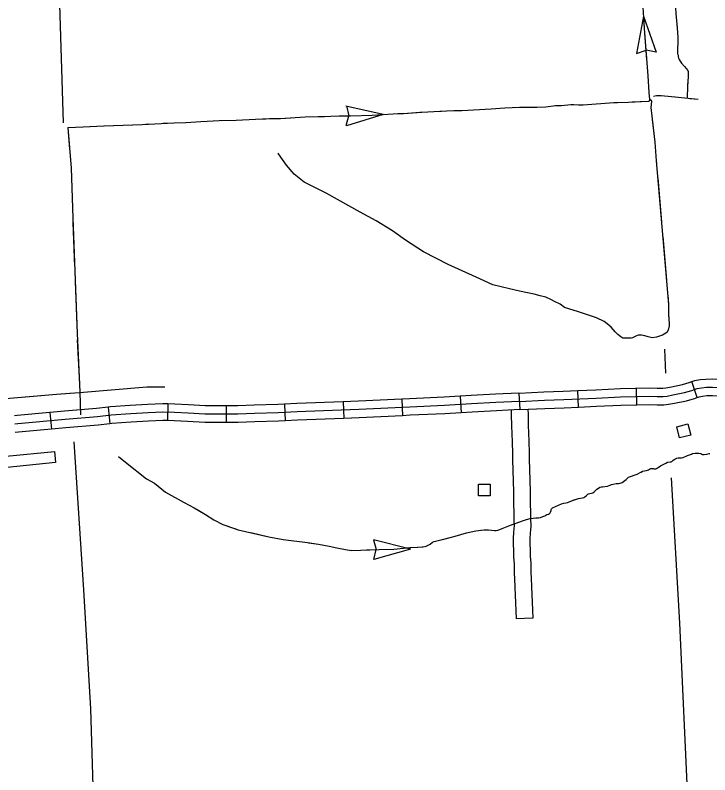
# Model space of a CAD drawing. Extents: x 1084508 to 1142749, y 1057638 to 1093403.
# Drawn here: x 1134152 to 1136113, y 1073592 to 1075738 of the extents above; entities that cross this region are included whole.
import ezdxf

# ---------------------------------------------------------------- set-up
doc = ezdxf.new("R2010")
doc.units = 0
for name, color, linetype in [('Level 32', 7, 'Continuous'), ('Level 35', 7, 'Continuous'), ('Level 4', 7, 'Continuous'), ('Level 43', 7, 'Continuous'), ('Level 46', 7, 'Continuous'), ('Level 5', 7, 'Continuous'), ('Level 56', 7, 'Continuous')]:
    doc.layers.add(name, color=color, linetype=linetype)

msp = doc.modelspace()

# ---------------------------------------------------------------- linework, layer by layer
at = {"layer": 'Level 32'}
for p, q in [((1136077.8, 1074658.3), (1136062.8, 1074702.9)), ((1135907.6, 1074637), (1135906.3, 1074684)), ((1135408.9, 1074661.9), (1135411.6, 1074614.9)), ((1135574.5, 1074670.7), (1135577, 1074623.7)), ((1135742.3, 1074631), (1135740.3, 1074678)), ((1134582.6, 1074639.8), (1134582.1, 1074592.7)), ((1134912.6, 1074639.3), (1134914.5, 1074592.3)), ((1135078.2, 1074646.1), (1135080.1, 1074599.1)), ((1135243.6, 1074653.7), (1135245.8, 1074606.7)), ((1134414.4, 1074630.7), (1134419.4, 1074583.9)), ((1134747.8, 1074634.1), (1134748.1, 1074587.1)), ((1134249.7, 1074615.4), (1134254.1, 1074568.5))]:
    msp.add_line(p, q, dxfattribs=at)
for points in [[(1135906.3, 1074684), (1135943.3, 1074685.1), (1135965.1, 1074684.2), (1135980.3, 1074684.4), (1135989.3, 1074685.4), (1136004.9, 1074688.5), (1136036.5, 1074694.7), (1136055.5, 1074700.5), (1136062.8, 1074702.9)], [(1136062.8, 1074702.9), (1136071.4, 1074705.8), (1136086.4, 1074708.6), (1136102.2, 1074710.3), (1136120.9, 1074710.6), (1136144.4, 1074710), (1136148.7, 1074710.2), (1136152.2, 1074710.6), (1136166.1, 1074713.1), (1136185.4, 1074717.1), (1136203, 1074720.2)], [(1135575.7, 1074647.2), (1135646.2, 1074650.2), (1135700.8, 1074652.8), (1135792.2, 1074656.6), (1135861.6, 1074659.8), (1135904.3, 1074660.4), (1135943.1, 1074661.5), (1135964.8, 1074660.6), (1135981.8, 1074660.9), (1135992.9, 1074662.1), (1136009.4, 1074665.4), (1136042.2, 1074671.8), (1136062.7, 1074678.1), (1136077.3, 1074683), (1136089.8, 1074685.3), (1136103.6, 1074686.8), (1136120.8, 1074687.1), (1136144.5, 1074686.5), (1136150.5, 1074686.7), (1136155.7, 1074687.3), (1136170.6, 1074690), (1136190, 1074694), (1136201.4, 1074696.3)], [(1135740.3, 1074678), (1135791.1, 1074680.1), (1135860.9, 1074683.3), (1135903.8, 1074684), (1135906.3, 1074684)], [(1135408.9, 1074661.9), (1135363.1, 1074659.3), (1135265.2, 1074654.7), (1135243.6, 1074653.7)], [(1135574.5, 1074670.7), (1135508.2, 1074667.2), (1135439.6, 1074663.7), (1135408.9, 1074661.9)], [(1135574.7, 1074670.7), (1135645.1, 1074673.7), (1135699.7, 1074676.3), (1135740.3, 1074678)], [(1136077.8, 1074658.3), (1136083.3, 1074660.1), (1136093.2, 1074662), (1136105.1, 1074663.3), (1136120.7, 1074663.5), (1136144.7, 1074662.9), (1136152.3, 1074663.2), (1136159.1, 1074664), (1136175.1, 1074666.9), (1136193, 1074670.6)], [(1135575.7, 1074647.2), (1135509.4, 1074643.7), (1135440.9, 1074640.2), (1135364.3, 1074635.8), (1135266.3, 1074631.2), (1135122.3, 1074624.4), (1134948.4, 1074617.2), (1134894.4, 1074615.1), (1134827.7, 1074612.5), (1134780.9, 1074610.8), (1134734.9, 1074610.5), (1134687.9, 1074611.3), (1134639.9, 1074613.6), (1134601.9, 1074616.1), (1134568.9, 1074616.4), (1134527, 1074614.6), (1134478, 1074612.1), (1134422.8, 1074607.9), (1134383.9, 1074603.7), (1134293.2, 1074595.8), (1134159.4, 1074583.3), (1134150.8, 1074582.9)], [(1134582.6, 1074639.8), (1134568.6, 1074640), (1134525.9, 1074638.1), (1134476.5, 1074635.5), (1134420.7, 1074631.4), (1134414.4, 1074630.7)], [(1134747.8, 1074634.1), (1134735, 1074634.1), (1134688.7, 1074634.8), (1134641.2, 1074637.1), (1134602.9, 1074639.6), (1134582.6, 1074639.8)], [(1134912.6, 1074639.3), (1134893.5, 1074638.6), (1134826.9, 1074636), (1134780.4, 1074634.3), (1134747.8, 1074634.1)], [(1135078.2, 1074646.1), (1134947.4, 1074640.8), (1134912.6, 1074639.3)], [(1135243.6, 1074653.7), (1135121.3, 1074647.9), (1135078.2, 1074646.1)], [(1135907.6, 1074637), (1135943, 1074637.9), (1135964.5, 1074637.1), (1135983.3, 1074637.3), (1135996.5, 1074638.9), (1136014, 1074642.3), (1136047.9, 1074648.9), (1136069.9, 1074655.6), (1136077.8, 1074658.3)], [(1134414.4, 1074630.7), (1134381.6, 1074627.2), (1134291, 1074619.3), (1134249.7, 1074615.4)], [(1135577, 1074623.7), (1135510.6, 1074620.2), (1135442.2, 1074616.7), (1135411.6, 1074614.9)], [(1135576.7, 1074623.7), (1135647.2, 1074626.7), (1135701.8, 1074629.3), (1135742.3, 1074631)], [(1135742.3, 1074631), (1135793.2, 1074633.1), (1135862.3, 1074636.3), (1135904.8, 1074636.9), (1135907.6, 1074637)], [(1134249.7, 1074615.4), (1134157.8, 1074606.8), (1134149.6, 1074606.4)], [(1135080.1, 1074599.1), (1134949.3, 1074593.7), (1134914.5, 1074592.3)], [(1135245.8, 1074606.7), (1135123.4, 1074600.9), (1135080.1, 1074599.1)], [(1135411.6, 1074614.9), (1135365.5, 1074612.3), (1135267.4, 1074607.7), (1135245.8, 1074606.7)], [(1134419.4, 1074583.9), (1134386.1, 1074580.3), (1134295.3, 1074572.4), (1134254.1, 1074568.5)], [(1134582.1, 1074592.7), (1134569.3, 1074592.9), (1134528.2, 1074591.1), (1134479.5, 1074588.6), (1134425, 1074584.5), (1134419.4, 1074583.9)], [(1134748.1, 1074587.1), (1134734.7, 1074587), (1134687.2, 1074587.7), (1134638.5, 1074590.1), (1134601, 1074592.5), (1134582.1, 1074592.7)], [(1134914.5, 1074592.3), (1134895.4, 1074591.5), (1134828.6, 1074589), (1134781.4, 1074587.3), (1134748.1, 1074587.1)], [(1134254.1, 1074568.5), (1134161.1, 1074559.8), (1134151.9, 1074559.4)]]:
    msp.add_lwpolyline(points, dxfattribs=at)
at = {"layer": 'Level 35'}
msp.add_lwpolyline([(1135998, 1074885.9), (1135998.3, 1074860.8), (1135996.2, 1074847.8), (1135991.7, 1074841.3), (1135984.2, 1074836.8), (1135979.7, 1074833.7), (1135962.7, 1074828.2), (1135950.7, 1074826.7), (1135939.7, 1074829.2), (1135930.2, 1074832.2), (1135920.7, 1074834.3), (1135914.7, 1074834.3), (1135910.7, 1074833.7), (1135906.7, 1074832.7), (1135900.7, 1074829.2), (1135895.2, 1074826.2), (1135891.2, 1074825.2), (1135887.2, 1074825.2), (1135876.7, 1074825.2), (1135867.6, 1074825.2), (1135862.1, 1074829.2), (1135858.6, 1074832.7), (1135853.6, 1074836.3), (1135846.6, 1074843.8), (1135834.6, 1074856.3), (1135823.1, 1074866.3), (1135815.1, 1074872.3), (1135793.6, 1074882.8), (1135742.5, 1074900.4), (1135703, 1074912.4), (1135690.5, 1074921.4), (1135674.5, 1074929.4), (1135666, 1074933.9), (1135650, 1074941.4), (1135634, 1074944.9), (1135617, 1074950), (1135598.4, 1074954), (1135575.9, 1074958.5), (1135547.4, 1074965), (1135500.9, 1074976.5), (1135453.3, 1074998), (1135374.8, 1075034.1), (1135305.2, 1075069.2), (1135253.7, 1075102.7), (1135217.6, 1075129.3), (1135171.1, 1075157.3), (1135125.6, 1075181.4), (1135030, 1075235.4), (1134968.4, 1075266), (1134939.4, 1075288.5), (1134918.4, 1075314.1), (1134895.9, 1075346.6), (1134893.9, 1075348.6)], dxfattribs=at)
at = {"layer": 'Level 4'}
for points in [[(1135985.3, 1074794.2), (1135988.5, 1074726.4)], [(1136004.2, 1074431.3), (1136028.1, 1074020.4), (1136074.6, 1072988.9), (1136105, 1071791.8)]]:
    msp.add_lwpolyline(points, dxfattribs=at)
at = {"layer": 'Level 43'}
for p, q in [((1135926.3, 1075735.6), (1135906.4, 1075629.7)), ((1135926.3, 1075735.6), (1135962, 1075634)), ((1135906.4, 1075629.7), (1135933.4, 1075639.3)), ((1135962, 1075634), (1135933.8, 1075639.3)), ((1135190.8, 1075457.1), (1135085.8, 1075481.2)), ((1135087.2, 1075481.8), (1135094.2, 1075454.1)), ((1135086.4, 1075426.1), (1135094.2, 1075453.7)), ((1135190.8, 1075457.1), (1135087.8, 1075425.5)), ((1135163.3, 1074256.1), (1135171.6, 1074228.6)), ((1135268.2, 1074230), (1135163.7, 1074256.3)), ((1135268.2, 1074230), (1135164.6, 1074200.5)), ((1135165, 1074200.3), (1135171.6, 1074228.2))]:
    msp.add_line(p, q, dxfattribs=at)
for points in [[(1134300.8, 1075421.2), (1134343.6, 1075422.3), (1134402.2, 1075425.6), (1134510.5, 1075429.7), (1134563.9, 1075432.5), (1134600.6, 1075433.6), (1134633.8, 1075435.3), (1134676.4, 1075437.8), (1134710.7, 1075440), (1134727.5, 1075440.3), (1134775.9, 1075441.4), (1134830.6, 1075443.9), (1134870.1, 1075446.1), (1134900.5, 1075446.6), (1134970.7, 1075450.5), (1135043.1, 1075452.7), (1135078, 1075454.1), (1135098.7, 1075453.8), (1135160.3, 1075456), (1135219.5, 1075459.6), (1135248, 1075460.7), (1135300.5, 1075464.3), (1135350.8, 1075466.8), (1135390.8, 1075468.8), (1135412.7, 1075469), (1135495.6, 1075473.5), (1135534.6, 1075476.5), (1135576.3, 1075478.2), (1135625.2, 1075478.4), (1135650.4, 1075479), (1135678, 1075483.1), (1135694.6, 1075483.1), (1135721.1, 1075485.9), (1135729.1, 1075485.9), (1135742.7, 1075485.1), (1135756.2, 1075484.8), (1135842.2, 1075491.4), (1135883.9, 1075492.5), (1135939.2, 1075494.8), (1135941.4, 1075495.3), (1135943.1, 1075496.1), (1135943.6, 1075497), (1135944.2, 1075498.6), (1135944.2, 1075500.3), (1135942.5, 1075519.7), (1135939.2, 1075566.7), (1135929, 1075700), (1135921.5, 1075821.5)], [(1136030.2, 1075811.8), (1136026.6, 1075800.3), (1136021.3, 1075789.1), (1136017.5, 1075780), (1136017.1, 1075776), (1136016.8, 1075757.7), (1136017.7, 1075742.9), (1136021.4, 1075702.7), (1136023.2, 1075675.2), (1136022.3, 1075629), (1136024, 1075625), (1136024.5, 1075621.3), (1136025.3, 1075617), (1136026.9, 1075612.6), (1136029.3, 1075608.4), (1136033.4, 1075602.5), (1136041.9, 1075593.2), (1136051.1, 1075581.8), (1136051.9, 1075579.4), (1136052.2, 1075575), (1136052.2, 1075570), (1136052.2, 1075564.4), (1136050.8, 1075536.2), (1136049.5, 1075504.9)], [(1135935.8, 1075611.7), (1135929, 1075700), (1135926.8, 1075735.7)], [(1136020.7, 1075710.9), (1136021.4, 1075702.7), (1136023.2, 1075675.2), (1136022.3, 1075629), (1136024, 1075625), (1136024.5, 1075621.3), (1136025.3, 1075617), (1136026.9, 1075612.6), (1136029.3, 1075608.4), (1136033.4, 1075602.5), (1136041.9, 1075593.2), (1136042.2, 1075592.8)], [(1135893.8, 1075492.9), (1135939.2, 1075494.8), (1135941.4, 1075495.3), (1135943.1, 1075496.1), (1135943.6, 1075497), (1135944.2, 1075498.6), (1135944.2, 1075500.3), (1135942.5, 1075519.7), (1135939.2, 1075566.7), (1135938.9, 1075570.4)], [(1136051.7, 1075554.7), (1136050.8, 1075536.2), (1136049.5, 1075504.9)], [(1135998, 1074885.9), (1135997.8, 1074920.9), (1135963.2, 1075326.6), (1135958.7, 1075379.7), (1135948.2, 1075477.4), (1135949.7, 1075494.9), (1135944.2, 1075500.3)], [(1135948.8, 1075484.4), (1135949.7, 1075494.9), (1135944.2, 1075500.3)], [(1135954.1, 1075509.1), (1135963.2, 1075510.8), (1135969.3, 1075510.8), (1135976.4, 1075511.2), (1136005.1, 1075508.4), (1136080.3, 1075500.5)], [(1135954.1, 1075509.1), (1135963.2, 1075510.8), (1135969.3, 1075510.8), (1135976.4, 1075511.2), (1136005.1, 1075508.4), (1136015.9, 1075507.3)], [(1136057.1, 1075502.9), (1136080.3, 1075500.5)], [(1135397.6, 1075468.8), (1135412.7, 1075469), (1135495.6, 1075473.5), (1135521.7, 1075475.5)], [(1135563.1, 1075477.6), (1135576.3, 1075478.2), (1135625.2, 1075478.4), (1135650.4, 1075479), (1135678, 1075483.1), (1135687.1, 1075483.1)], [(1135728.3, 1075485.9), (1135729.1, 1075485.9), (1135742.7, 1075485.1), (1135756.2, 1075484.8), (1135842.2, 1075491.4), (1135852.4, 1075491.7)], [(1135066.6, 1075453.6), (1135078, 1075454.1), (1135098.7, 1075453.8), (1135160.3, 1075456), (1135190.8, 1075457.9)], [(1135232.1, 1075460.1), (1135248, 1075460.7), (1135294.2, 1075463.9)], [(1135294.2, 1075463.9), (1135300.5, 1075464.3), (1135350.8, 1075466.8), (1135356.2, 1075467.1)], [(1134569.9, 1075432.7), (1134600.6, 1075433.6), (1134633.8, 1075435.3), (1134676.4, 1075437.8), (1134694, 1075438.9)], [(1134735.4, 1075440.4), (1134775.9, 1075441.4), (1134830.6, 1075443.9), (1134859.6, 1075445.5)], [(1134901, 1075446.6), (1134970.7, 1075450.5), (1135025.2, 1075452.2)], [(1135963.8, 1075319.5), (1135963.2, 1075326.6), (1135958.7, 1075379.7), (1135951.9, 1075443.2)], [(1134300.8, 1075421.2), (1134343.6, 1075422.3), (1134362.9, 1075423.4)], [(1134300.8, 1075421.2), (1134309.6, 1075305.5), (1134314.4, 1075165.3), (1134326.5, 1074838.5), (1134334.6, 1074674.1), (1134336.6, 1074609.4)], [(1134300.8, 1075421.2), (1134305.6, 1075359.3)], [(1134404.3, 1075425.7), (1134510.5, 1075429.7), (1134528.5, 1075430.7)], [(1134308.7, 1075317.9), (1134309.6, 1075305.5), (1134313.4, 1075193.7)], [(1135977.9, 1075154.3), (1135967.3, 1075278.2)], [(1134314.8, 1075152.3), (1134319.5, 1075028.1)], [(1135991.9, 1074989.2), (1135981.4, 1075113)], [(1134321, 1074986.7), (1134325.6, 1074862.5)], [(1135998, 1074885.9), (1135997.8, 1074920.9), (1135995.5, 1074947.9)], [(1134327.3, 1074821.1), (1134333.4, 1074697)], [(1134574.4, 1074687.6), (1134523.9, 1074686.9), (1134333.2, 1074670.8), (1134268.6, 1074666.7), (1134125.8, 1074654.6), (1133950, 1074647.9), (1133810.6, 1074636.4)], [(1134305.8, 1074669.1), (1134268.6, 1074666.7), (1134181.9, 1074659.4)], [(1134443.7, 1074491.5), (1134463.3, 1074475.5), (1134492.1, 1074452.5)], [(1134443.7, 1074491.5), (1134463.3, 1074475.5), (1134522.4, 1074428.4), (1134545.1, 1074416), (1134576.8, 1074390.9), (1134629.4, 1074361.2), (1134657.5, 1074346.5), (1134689.7, 1074327.6), (1134713, 1074312.8), (1134738.3, 1074299.4), (1134781.2, 1074284.6), (1134868.2, 1074264.4), (1134908.4, 1074256.6), (1134976.9, 1074248.2), (1135008.2, 1074243.8), (1135038.5, 1074237.7), (1135060, 1074233.5), (1135085, 1074228.2), (1135101.4, 1074226.3), (1135179.8, 1074228.7), (1135221.6, 1074229.3), (1135266.6, 1074234.1), (1135288.1, 1074235.6), (1135300.7, 1074236), (1135303.8, 1074236), (1135312, 1074237.9), (1135323.4, 1074243.8), (1135330.5, 1074249.1), (1135335.4, 1074251.6), (1135394.2, 1074265.9), (1135426.6, 1074275.6), (1135452.5, 1074281.1), (1135468.2, 1074283.2), (1135476.4, 1074284.2), (1135488, 1074284.2), (1135505.5, 1074282.5), (1135510.1, 1074282.5), (1135514.9, 1074283), (1135520.6, 1074285.3), (1135526.9, 1074288.2), (1135546.2, 1074295.8), (1135584.5, 1074309.3), (1135595.4, 1074313.5), (1135606, 1074315.8), (1135614.8, 1074317.3), (1135621.7, 1074318.3), (1135630.1, 1074318.5), (1135635.4, 1074318.7), (1135641.5, 1074321.5), (1135647.8, 1074324.2), (1135652.8, 1074327.1), (1135657.7, 1074328.2), (1135660.6, 1074330.3), (1135662.3, 1074331.8), (1135664, 1074333.9), (1135665, 1074338.7), (1135665.2, 1074342.1), (1135666.1, 1074344), (1135668.8, 1074346.7), (1135694.5, 1074357.9)], [(1135919.4, 1074447.5), (1135923.2, 1074450), (1135934.7, 1074451.9), (1135937.6, 1074452.8), (1135940.1, 1074454), (1135942.9, 1074455.3), (1135944.7, 1074456.5), (1135946.4, 1074457.3), (1135949.2, 1074457.3), (1135951.8, 1074457.3), (1135953.3, 1074457.2), (1135955.5, 1074456.9), (1135957.4, 1074456.9), (1135959.5, 1074456.9), (1135961.2, 1074456.9), (1135962.8, 1074457.6), (1135965.5, 1074459), (1135967.5, 1074460.6), (1135974.3, 1074464.7), (1135989.4, 1074473), (1135993.9, 1074475.1), (1136001.1, 1074476), (1136004, 1074476.7), (1136006, 1074477.6), (1136009.1, 1074480), (1136012.7, 1074482.7), (1136016.8, 1074484.5), (1136019.5, 1074486.5), (1136024, 1074487.2), (1136027.6, 1074487.4), (1136033.6, 1074487.4)], [(1135957.4, 1074456.9), (1135959.5, 1074456.9), (1135961.2, 1074456.9), (1135962.8, 1074457.6), (1135965.5, 1074459), (1135967.5, 1074460.6), (1135974.3, 1074464.7), (1135989.4, 1074473), (1135993.9, 1074475.1), (1136001.1, 1074476), (1136004, 1074476.7), (1136006, 1074477.6), (1136009.1, 1074480), (1136012.7, 1074482.7), (1136016.8, 1074484.5), (1136019.5, 1074486.5), (1136024, 1074487.2), (1136027.6, 1074487.4), (1136033.8, 1074487.4), (1136038.3, 1074488.7), (1136050.2, 1074494.2), (1136061.3, 1074497.7), (1136064.9, 1074499.5), (1136072, 1074500.6), (1136078.5, 1074500.7), (1136082.4, 1074500.7), (1136087.8, 1074499.8), (1136091.1, 1074498), (1136093.2, 1074497.1), (1136097.2, 1074497.3), (1136104.9, 1074498.4), (1136111.4, 1074499.5), (1136113.6, 1074500.2)], [(1136072.6, 1074500.6), (1136078.5, 1074500.7), (1136082.4, 1074500.7), (1136087.8, 1074499.8), (1136091.1, 1074498), (1136093.2, 1074497.1), (1136097.2, 1074497.3), (1136104.9, 1074498.4), (1136111.4, 1074499.5), (1136113.6, 1074500.2)], [(1135701.4, 1074360), (1135707.5, 1074360.4), (1135711.5, 1074361), (1135718.9, 1074364.4), (1135725.2, 1074367.5), (1135737.4, 1074371.1), (1135743, 1074373), (1135754.2, 1074374.9), (1135757.8, 1074375.1), (1135760.5, 1074377), (1135765.1, 1074381), (1135767.4, 1074383.3), (1135769.3, 1074384.6), (1135771, 1074385.6), (1135783.4, 1074388.6), (1135786.6, 1074391.3), (1135790.8, 1074395.3), (1135794.3, 1074398.7), (1135798.8, 1074402.1), (1135802.7, 1074404.4), (1135807.6, 1074405.4), (1135810.5, 1074405.9), (1135824.2, 1074408), (1135828.8, 1074409.2), (1135832, 1074410.3), (1135835.8, 1074412.4), (1135840.4, 1074413.6), (1135848.6, 1074414.9), (1135855.1, 1074415.3), (1135860.4, 1074416.4), (1135865.8, 1074418.3), (1135870, 1074420.8), (1135873.8, 1074423.5), (1135877.2, 1074426.5), (1135883.9, 1074432.6), (1135908.5, 1074441.8), (1135918.6, 1074446.9), (1135923.2, 1074450), (1135934.7, 1074451.9), (1135937.6, 1074452.8), (1135940.1, 1074454), (1135942.9, 1074455.3), (1135944.7, 1074456.5), (1135946.4, 1074457.3), (1135949.2, 1074457.3), (1135951.8, 1074457.3), (1135953.3, 1074457.2), (1135955.5, 1074456.9), (1135957.4, 1074456.9)], [(1134524.8, 1074427.1), (1134545.1, 1074416), (1134576.8, 1074390.9), (1134629.4, 1074361.2), (1134629.7, 1074361.1)], [(1135770, 1074385), (1135771, 1074385.6), (1135783.4, 1074388.6), (1135786.6, 1074391.3), (1135790.8, 1074395.3), (1135794.3, 1074398.7), (1135798.8, 1074402.1), (1135802.7, 1074404.4), (1135807.6, 1074405.4), (1135810.5, 1074405.9), (1135824.2, 1074408), (1135828.8, 1074409.2), (1135832, 1074410.3), (1135835.8, 1074412.4), (1135840.4, 1074413.6), (1135848.6, 1074414.9), (1135855.1, 1074415.3), (1135860.4, 1074416.4), (1135865.8, 1074418.3), (1135870, 1074420.8), (1135873.8, 1074423.5), (1135877.2, 1074426.5), (1135881.8, 1074430.7)], [(1135626.7, 1074318.4), (1135630.1, 1074318.5), (1135635.4, 1074318.7), (1135641.5, 1074321.5), (1135647.8, 1074324.2), (1135652.8, 1074327.1), (1135657.7, 1074328.2), (1135660.6, 1074330.3), (1135662.3, 1074331.8), (1135664, 1074333.9), (1135665, 1074338.7), (1135665.2, 1074342.1), (1135666.1, 1074344), (1135668.8, 1074346.7), (1135694.5, 1074357.9), (1135701.4, 1074360), (1135707.5, 1074360.4), (1135711.5, 1074361), (1135718.9, 1074364.4), (1135725.2, 1074367.5), (1135732.7, 1074369.8)], [(1134666.2, 1074341.4), (1134689.7, 1074327.6), (1134713, 1074312.8), (1134738.3, 1074299.4), (1134776.8, 1074286.1)], [(1135467.2, 1074283), (1135468.2, 1074283.2), (1135476.4, 1074284.2), (1135488, 1074284.2), (1135505.5, 1074282.5), (1135510.1, 1074282.5), (1135514.9, 1074283), (1135520.6, 1074285.3), (1135526.9, 1074288.2), (1135546.2, 1074295.8), (1135560.4, 1074300.8)], [(1134817.1, 1074276.3), (1134868.2, 1074264.4), (1134908.4, 1074256.6), (1134939, 1074252.9)], [(1135366.5, 1074259.2), (1135394.2, 1074265.9), (1135426.5, 1074275.5)], [(1135309.2, 1074237.3), (1135312, 1074237.9), (1135323.4, 1074243.8), (1135330.5, 1074249.1), (1135335.4, 1074251.6), (1135366.5, 1074259.2)], [(1134980.1, 1074247.8), (1135008.2, 1074243.8), (1135038.5, 1074237.7), (1135060, 1074233.5), (1135085, 1074228.2), (1135101.4, 1074226.3), (1135102.5, 1074226.4)], [(1135143.9, 1074227.6), (1135179.8, 1074228.7), (1135221.6, 1074229.3), (1135266.6, 1074234.1), (1135267.9, 1074234.2)]]:
    msp.add_lwpolyline(points, dxfattribs=at)
at = {"layer": 'Level 46'}
for points in [[(1135552.3, 1074622.4), (1135552.9, 1074608.9), (1135553.3, 1074578.2), (1135555.1, 1074533.2), (1135556, 1074500.2), (1135556.3, 1074479.1), (1135557.5, 1074456), (1135557.8, 1074419.2), (1135558.9, 1074394.4), (1135558.9, 1074380.2), (1135559.8, 1074310), (1135560.5, 1074298.4), (1135560.5, 1074294), (1135560, 1074289.6), (1135559.7, 1074285), (1135559.4, 1074279.6), (1135559.1, 1074274.1), (1135558.5, 1074263.4), (1135558.5, 1074254.4), (1135558.5, 1074242.4), (1135558.8, 1074227.1), (1135559.4, 1074207.5), (1135560.8, 1074187.5), (1135561.4, 1074161.2), (1135562.2, 1074146.4), (1135563.1, 1074121.2), (1135565.1, 1074077.7), (1135566.8, 1074032.7)], [(1135599.4, 1074624.7), (1135600, 1074610.2), (1135600.4, 1074579.5), (1135602.2, 1074534.8), (1135603.1, 1074501.2), (1135603.3, 1074480.7), (1135604.5, 1074457.4), (1135604.8, 1074420.5), (1135606, 1074395.5), (1135606, 1074380.5), (1135606.9, 1074311.6), (1135607.6, 1074299.7), (1135607.6, 1074291.4), (1135606.9, 1074285.4), (1135606.7, 1074282), (1135606.4, 1074277), (1135606.1, 1074271.6), (1135605.6, 1074262.1), (1135605.6, 1074254.4), (1135605.6, 1074242.9), (1135605.8, 1074228.3), (1135606.4, 1074209.9), (1135607.8, 1074189.7), (1135608.4, 1074163.1), (1135609.3, 1074148.5), (1135610.1, 1074123.1), (1135612.2, 1074079.7), (1135613.9, 1074034.5), (1135590.4, 1074033.6), (1135566.8, 1074032.7)]]:
    msp.add_lwpolyline(points, dxfattribs=at)
at = {"layer": 'Level 5'}
for points in [[(1134261.9, 1076255), (1134287.5, 1075434.2)], [(1134317.7, 1074532.8), (1134344.6, 1074114.3), (1134364.8, 1073778.4), (1134390.2, 1072934.4)]]:
    msp.add_lwpolyline(points, dxfattribs=at)
at = {"layer": 'Level 56'}
for points in [[(1136027.7, 1074543.9), (1136020, 1074575.6), (1136051.8, 1074583.4), (1136059.5, 1074551.6)], [(1134129.1, 1074460.7), (1134126, 1074492), (1134262.6, 1074505.8), (1134265.7, 1074474.6)], [(1135460, 1074380.7), (1135460, 1074413.4), (1135492.8, 1074413.4), (1135492.8, 1074380.7)]]:
    msp.add_lwpolyline(points, close=True, dxfattribs=at)

doc.saveas('drawing.dxf')
